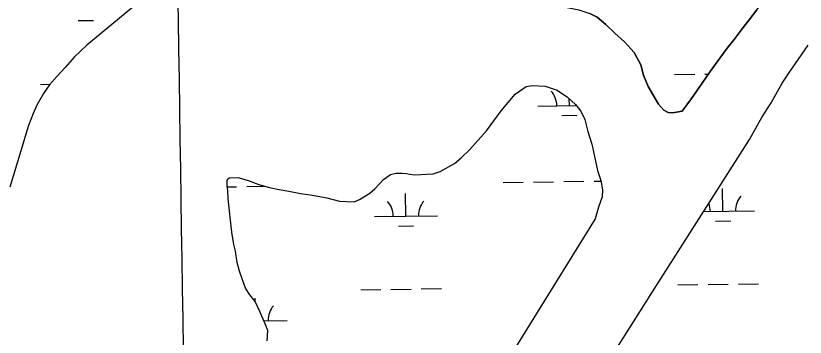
# Model space of a CAD drawing. Extents: x 3823584 to 3861785, y 301729 to 327625.
# Drawn here: x 3838054 to 3839304, y 315525 to 316033 of the extents above; entities that cross this region are included whole.
import ezdxf

# ---------------------------------------------------------------- set-up
doc = ezdxf.new("R2010")
doc.units = 0
for name, color, linetype in [('V-GRID-MAJR', 7, 'Continuous'), ('V-TOPO-SHOR', 7, 'Continuous'), ('V-WETL-SWMP', 7, 'Continuous')]:
    doc.layers.add(name, color=color, linetype=linetype)

msp = doc.modelspace()

# ---------------------------------------------------------------- linework, layer by layer
at = {"layer": 'V-GRID-MAJR'}
msp.add_spline([(3838444.8910000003, 307319.343), (3838352.38, 313376.366), (3838259.823, 319436.473), (3838167.2660000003, 325496.576), (3838167.219, 325499.664)], degree=3, dxfattribs=at)
at = {"layer": 'V-TOPO-SHOR'}
for points in [[(3839109.091, 315882.378), (3839124.1890000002, 315902.39900000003), (3839141.058, 315926.795), (3839153.7090000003, 315945.288), (3839169.056, 315966.547), (3839180.572, 315981.905), (3839191.33, 315995.692), (3839205.924, 316014.599), (3839215.14, 316026.805), (3839227.4280000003, 316042.954), (3839234.34, 316052.012), (3839248.965, 316068.578), (3839258.585, 316079.621), (3839267.4050000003, 316092.214), (3839275.825, 316105.583), (3839283.4560000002, 316119.723), (3839294.142, 316139.36100000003), (3839305.211, 316159.397)], [(3838242.8910000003, 316049.642), (3838166.663, 315986.953), (3838147.629, 315968.392), (3838132.787, 315951.703), (3838120.024, 315937.662), (3838107.781, 315924.413), (3838098.173, 315910.39900000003), (3838088.069, 315892.962), (3838082.142, 315878.978), (3838074.417, 315859.985), (3838045.0160000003, 315762.205)], [(3838927.161, 316046.468), (3838945.423, 316042.62200000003), (3838962.933, 316036.83), (3838974.437, 316031.155), (3838988.335, 316019.69800000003), (3839002.4560000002, 316005.92), (3839017.738, 315992.347), (3839033.251, 315975.482), (3839043.7660000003, 315955.651), (3839047.841, 315939.23), (3839055.616, 315921.49700000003), (3839071.651, 315893.787), (3839080.296, 315884.205), (3839086.929, 315880.41000000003), (3839093.717, 315880.105), (3839100.098, 315881.151), (3839109.091, 315882.378)], [(3838920.359, 315372.78), (3839068.497, 315606.746), (3839215.892, 315837.58), (3839235.739, 315873.719), (3839249.907, 315895.741), (3839267.475, 315926.781), (3839278.97, 315944.088), (3839293.151, 315964.941), (3839308.488, 315986.98)], [(3838452.432, 315519.452), (3838453.348, 315535.512), (3838449.311, 315546.002), (3838440.986, 315565.667), (3838433.222, 315581.392), (3838424.711, 315592.109), (3838418.309, 315602.316), (3838413.731, 315614.38300000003), (3838408.603, 315629.60000000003), (3838404.802, 315643.251), (3838402.021, 315661.12200000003), (3838399.823, 315671.893), (3838396.237, 315691.33400000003), (3838390.738, 315743.917), (3838390.102, 315756.805), (3838388.983, 315764.428), (3838388.932, 315770.479), (3838389.176, 315772.849), (3838390.2060000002, 315775.489), (3838392.823, 315777.09), (3838405.98, 315777.465), (3838415.208, 315775.175), (3838423.918, 315772.091), (3838439.2290000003, 315766.695), (3838455.8510000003, 315761.57300000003), (3838471.1410000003, 315758.54600000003), (3838486.4250000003, 315756.043), (3838504.876, 315752.516), (3838520.424, 315750.016), (3838535.708, 315747.51300000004), (3838546.7800000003, 315745.502), (3838567.088, 315740.14900000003), (3838590.304, 315739.19800000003), (3838598.397, 315742.979), (3838614.943, 315752.676), (3838622.998, 315759.55700000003), (3838636.384, 315774.256), (3838647.717, 315782.339), (3838656.606, 315784.58), (3838665.711, 315784.69), (3838671.919, 315784.185), (3838685.515, 315781.639), (3838715.338, 315783.167), (3838726.1410000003, 315787.173), (3838748.856, 315799.659), (3838759.4050000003, 315808.509), (3838772.815, 315821.27), (3838799.382, 315851.43700000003), (3838822.8340000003, 315882.923), (3838844.794, 315909.352), (3838862.475, 315921.583), (3838871.562, 315923.244), (3838892.31, 315922.142), (3838911.569, 315915.982), (3838927.792, 315904.746), (3838940.338, 315892.884), (3838948.6010000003, 315882.716), (3838954.967, 315869.228), (3838960.046, 315850.106), (3838966.296, 315830.224)], [(3838966.296, 315830.224), (3838969.991, 315813.408), (3838975.332, 315788.67), (3838980.366, 315773.033), (3838983.2600000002, 315758.343), (3838982.625, 315746.901), (3838977.009, 315730.554), (3838971.617, 315712.079), (3838763.845, 315377.11), (3838572.04, 315076.67), (3838502.44, 315004.01300000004), (3838469.6210000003, 314951.996), (3838449.674, 314907.479), (3838415.431, 314805.556), (3838380.826, 314746.13300000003), (3838344.955, 314709.017)]]:
    msp.add_lwpolyline(points, dxfattribs=at)
at = {"layer": 'V-WETL-SWMP'}
for p, q in [((3838153.2407931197, 316025.7430086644), (3838177.237940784, 316026.11301402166)), ((3839097.078494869, 315940.28289386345), (3839129.074691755, 315940.7762343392)), ((3839145.0727901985, 315941.0229045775), (3839150.85176011, 315941.1120089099)), ((3838093.3817956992, 315924.807173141), (3838108.3586773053, 315925.0380975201)), ((3838930.750156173, 315891.2828046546), (3838930.58327023, 315902.1063955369)), ((3838880.7560985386, 315890.5119601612), (3838941.5051454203, 315891.4486328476)), ((3838918.989480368, 315875.6686359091), (3838942.986628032, 315876.0386412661)), ((3838419.9102167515, 315763.3210336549), (3838448.7358985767, 315763.76548883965)), ((3838825.769975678, 315769.57887258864), (3838857.766172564, 315770.0722130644)), ((3838873.764271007, 315770.318883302), (3838905.760467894, 315770.8122237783)), ((3838921.7585663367, 315771.058894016), (3838953.7547632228, 315771.5522344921)), ((3838969.752861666, 315771.79890472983), (3838980.5763413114, 315771.9657889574)), ((3838389.215643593, 315762.84776255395), (3838403.9121183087, 315763.07436341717)), ((3838671.978632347, 315716.4595753), (3838671.4236243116, 315752.4552967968)), ((3839173.826981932, 315724.1974356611), (3839173.271973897, 315760.1931571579)), ((3838621.984574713, 315715.68873080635), (3838721.9726899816, 315717.2304197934)), ((3839143.1927702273, 315723.7250952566), (3839223.821039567, 315724.96828015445)), ((3839162.0663061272, 315708.58326691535), (3839186.0634537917, 315708.9532722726)), ((3838660.217956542, 315700.84540655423), (3838684.2151042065, 315701.2154119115)), ((3838696.34754978, 315601.3895924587), (3838728.343746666, 315601.88293293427)), ((3839102.207308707, 315607.647431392), (3839134.2035055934, 315608.14077186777)), ((3839150.201604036, 315608.38744210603), (3839182.197800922, 315608.8807825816)), ((3839198.195899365, 315609.12745281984), (3839230.192096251, 315609.6207932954)), ((3838600.3589591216, 315599.9095710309), (3838632.355156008, 315600.40291150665)), ((3838648.353254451, 315600.6495817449), (3838680.349451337, 315601.14292222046)), ((3838433.571547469, 315580.68321701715), (3838433.4756123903, 315586.9052033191)), ((3838447.1485195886, 315551.11174306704), (3838484.02467806, 315551.6803263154))]:
    msp.add_line(p, q, dxfattribs=at)
for points in [[(3838242.8910000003, 316049.643), (3838166.662, 315986.954), (3838147.629, 315968.391), (3838132.786, 315951.703), (3838120.024, 315937.661), (3838107.781, 315924.413), (3838098.174, 315910.39900000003), (3838088.069, 315892.962), (3838082.142, 315878.979), (3838074.417, 315859.98600000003), (3838045.0160000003, 315762.206)], [(3839227.429, 316042.954), (3839215.14, 316026.806), (3839205.9250000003, 316014.598), (3839191.33, 315995.691), (3839180.573, 315981.904), (3839169.056, 315966.54600000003), (3839153.7090000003, 315945.289), (3839141.059, 315926.79600000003), (3839124.1890000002, 315902.39900000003), (3839109.09, 315882.379), (3839100.098, 315881.152), (3839093.716, 315880.105), (3839086.93, 315880.41000000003), (3839080.295, 315884.204), (3839071.651, 315893.788), (3839055.616, 315921.49700000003), (3839047.842, 315939.23), (3839043.765, 315955.652), (3839033.252, 315975.483), (3839017.737, 315992.347), (3839002.4560000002, 316005.919), (3838988.335, 316019.69800000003), (3838974.437, 316031.156), (3838962.934, 316036.829)], [(3838920.359, 315372.78), (3839068.497, 315606.745), (3839215.893, 315837.58), (3839235.74, 315873.719), (3839249.907, 315895.742), (3839267.4760000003, 315926.781), (3839278.97, 315944.089), (3839293.151, 315964.941), (3839308.489, 315986.979)], [(3838452.432, 315519.452), (3838453.348, 315535.512), (3838449.311, 315546.003), (3838440.987, 315565.668), (3838433.222, 315581.391), (3838424.71, 315592.108), (3838418.308, 315602.316), (3838413.7320000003, 315614.382), (3838408.603, 315629.60000000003), (3838404.8030000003, 315643.252), (3838402.02, 315661.12200000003), (3838399.823, 315671.892), (3838396.237, 315691.33400000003), (3838390.738, 315743.916), (3838390.102, 315756.805), (3838388.984, 315764.427), (3838388.933, 315770.479), (3838389.176, 315772.849), (3838390.2060000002, 315775.489), (3838392.824, 315777.09), (3838405.9790000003, 315777.465), (3838415.2090000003, 315775.175), (3838423.919, 315772.091), (3838439.2290000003, 315766.695), (3838455.8510000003, 315761.57300000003), (3838471.14, 315758.545), (3838486.4250000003, 315756.043), (3838504.876, 315752.516), (3838520.424, 315750.016), (3838535.7090000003, 315747.514), (3838546.779, 315745.503), (3838567.0870000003, 315740.14900000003), (3838590.304, 315739.199), (3838598.397, 315742.979), (3838614.944, 315752.677), (3838622.9990000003, 315759.558), (3838636.384, 315774.255), (3838647.718, 315782.339), (3838656.605, 315784.579), (3838665.7120000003, 315784.691), (3838671.919, 315784.185), (3838685.515, 315781.63800000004), (3838715.339, 315783.166), (3838726.142, 315787.173), (3838748.856, 315799.66000000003), (3838759.406, 315808.509), (3838772.815, 315821.26900000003), (3838799.382, 315851.436), (3838822.833, 315882.922), (3838844.795, 315909.352), (3838862.474, 315921.582), (3838871.561, 315923.244), (3838892.31, 315922.141), (3838911.5700000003, 315915.981), (3838927.791, 315904.746), (3838940.338, 315892.885), (3838948.6010000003, 315882.716), (3838954.967, 315869.228)], [(3838954.967, 315869.228), (3838960.046, 315850.106), (3838966.296, 315830.223), (3838969.99, 315813.408), (3838975.3310000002, 315788.669), (3838980.366, 315773.034), (3838983.259, 315758.342), (3838982.6240000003, 315746.901), (3838977.0100000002, 315730.554), (3838971.616, 315712.079), (3838763.845, 315377.11)]]:
    msp.add_lwpolyline(points, dxfattribs=at)
for centre, radius, start, end in [((3838875.506465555, 315890.90587714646), 35.24628790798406, 0.11153765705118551, 41.65519599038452), ((3838616.7349417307, 315716.0826477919), 35.24628790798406, 0.11153765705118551, 41.65519599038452), ((3838727.2076829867, 315717.78599631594), 35.246287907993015, 140.1115346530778, 181.65519298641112), ((3839229.056032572, 315725.52385667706), 35.246287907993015, 140.1115346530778, 181.65519298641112), ((3839118.583291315, 315723.82050815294), 35.24628790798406, 0.11153765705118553, 21.288018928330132), ((3838489.259671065, 315552.235902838), 35.246287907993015, 140.1115346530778, 181.65519298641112)]:
    msp.add_arc(centre, radius, start, end, dxfattribs=at)

doc.saveas('drawing.dxf')
